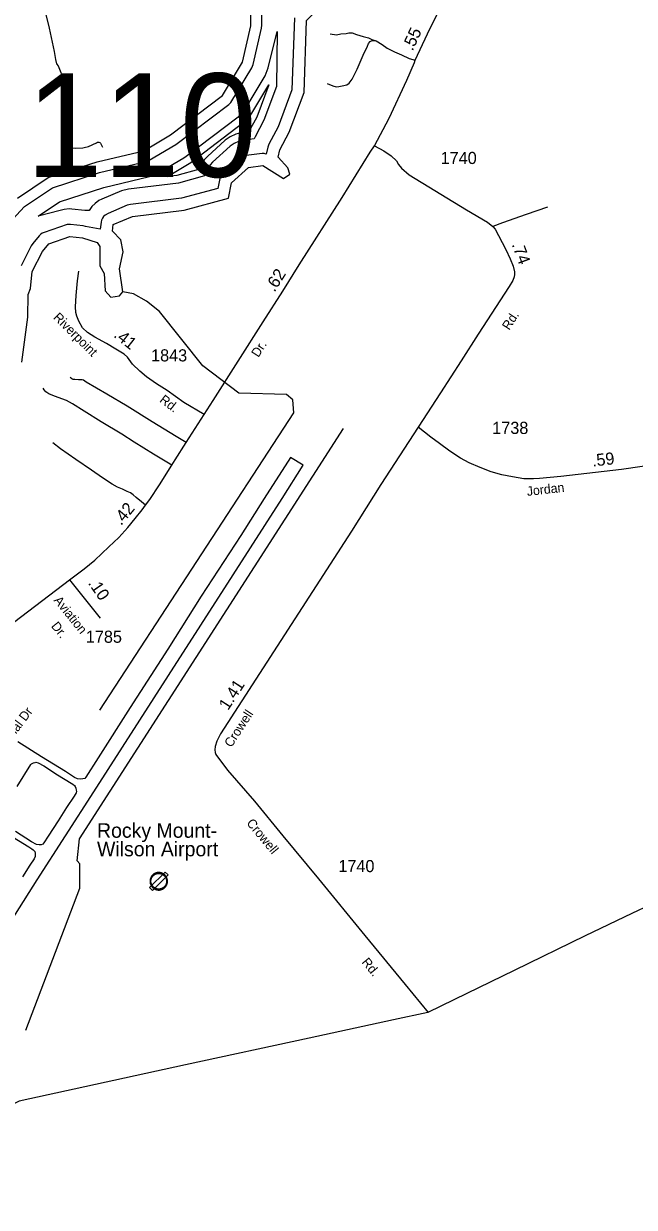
# Model space of a CAD drawing. Extents: x 2220236 to 2384410, y 720751 to 894131.
# Drawn here: x 2326830 to 2333123, y 762781 to 774971 of the extents above; entities that cross this region are included whole.
import ezdxf

# ---------------------------------------------------------------- set-up
doc = ezdxf.new("R2010")
doc.units = 0
for name, color, linetype in [('Exist Aviation Commercial or Municipal Label', 7, 'Continuous'), ('Exist Aviation Commercial or Municipal Perimeter Paved', 7, 'Continuous'), ('Exist Aviation Field Marked Auxiliary CELL', 7, 'Continuous'), ('Exist Boundary Political CountyLine', 7, 'Continuous'), ('Exist Hydrographic Buffer Line', 7, 'Continuous'), ('Exist Hydrographic Lake Shore', 7, 'Continuous'), ('Exist Hydrographic Misc Water Feature', 7, 'Continuous'), ('Exist Road Non-System Type 51', 7, 'Continuous'), ('Exist Road Non-System Type 51 Label', 7, 'Continuous'), ('Exist Road Primary NC Attributed', 7, 'Continuous'), ('Exist Road Primary NC Label', 7, 'Continuous'), ('Exist Road Primary NC Service Mileage Hundredths English Label', 7, 'Continuous'), ('Exist Road Secondary Mileage Hundredths English Label', 7, 'Continuous'), ('Exist Road Secondary Structure Standard Bridge Number Label', 7, 'Continuous'), ('Exist Road Secondary Type 41 Attributed', 7, 'Continuous'), ('Exist Road Secondary Type 51 Attributed', 7, 'Continuous'), ('Exist Road Secondary Type 51 Label', 7, 'Continuous'), ('Exist Road Secondary Type 51 Number Label', 7, 'Continuous')]:
    doc.layers.add(name, color=color, linetype=linetype)

msp = doc.modelspace()

# ---------------------------------------------------------------- linework, layer by layer
at = {"layer": 'Exist Aviation Commercial or Municipal Perimeter Paved'}
for points in [[(2326477, 765382), (2326970, 766153), (2327554, 767059), (2328323, 768257), (2328989, 769296), (2329493, 770081), (2329711, 770425), (2329580, 770505), (2329307, 770081), (2329069, 769700), (2328660, 769076), (2328314, 768529), (2327929, 767927), (2327597, 767409), (2327471, 767212), (2327459, 767198), (2327439, 767194), (2327415, 767192), (2327385, 767195), (2327353, 767209), (2327260, 767268), (2327013, 767421), (2326769, 767575)], [(2326764, 767115), (2326904, 767340), (2326911, 767348), (2326919, 767352), (2326933, 767360), (2326947, 767363), (2326957, 767365), (2326979, 767359), (2327038, 767327), (2327180, 767235), (2327319, 767151), (2327337, 767139), (2327354, 767125), (2327360, 767115), (2327366, 767099), (2327372, 767077), (2327376, 767065), (2327370, 767051), (2327349, 767017), (2327272, 766898), (2327184, 766761), (2327083, 766602), (2327038, 766534), (2327028, 766522), (2327012, 766514), (2326990, 766513), (2326962, 766519), (2326910, 766546), (2326747, 766651)], [(2326669, 766624), (2326883, 766494), (2326913, 766473), (2326929, 766463), (2326945, 766447), (2326947, 766429), (2326949, 766411), (2326948, 766393), (2326938, 766371), (2326893, 766306), (2326818, 766184)]]:
    msp.add_lwpolyline(points, dxfattribs=at)
at = {"layer": 'Exist Aviation Field Marked Auxiliary CELL'}
for points in [[(2328318, 766204), (2328287, 766234), (2328127, 766074), (2328157, 766044)], [(2328179, 766060), (2328183, 766058), (2328185, 766058), (2328186, 766057), (2328189, 766056), (2328189, 766056), (2328190, 766055), (2328192, 766055), (2328193, 766054), (2328196, 766053), (2328197, 766053), (2328199, 766052), (2328202, 766052), (2328202, 766051), (2328204, 766051), (2328206, 766051), (2328206, 766051), (2328207, 766051), (2328208, 766050), (2328211, 766050), (2328214, 766050), (2328217, 766049), (2328220, 766049), (2328221, 766049), (2328223, 766049), (2328226, 766049), (2328229, 766049), (2328232, 766050), (2328236, 766050), (2328238, 766051), (2328240, 766051), (2328240, 766051), (2328241, 766051), (2328242, 766051), (2328244, 766052), (2328245, 766052), (2328247, 766053), (2328249, 766053), (2328250, 766054), (2328254, 766055), (2328258, 766057), (2328260, 766058), (2328263, 766059), (2328265, 766060), (2328267, 766061), (2328270, 766063), (2328272, 766064), (2328275, 766066), (2328277, 766068), (2328278, 766069), (2328279, 766069), (2328279, 766070), (2328281, 766071), (2328284, 766074), (2328286, 766076), (2328287, 766077), (2328289, 766079), (2328291, 766081), (2328293, 766083), (2328295, 766086), (2328296, 766088), (2328298, 766090), (2328299, 766093), (2328300, 766094), (2328301, 766096), (2328302, 766098), (2328303, 766100), (2328304, 766101), (2328305, 766103), (2328306, 766107), (2328307, 766108), (2328307, 766110), (2328308, 766112), (2328308, 766113), (2328309, 766114), (2328309, 766116), (2328310, 766118), (2328310, 766120), (2328311, 766124), (2328311, 766125), (2328311, 766128), (2328312, 766130), (2328312, 766131), (2328312, 766134), (2328312, 766138), (2328312, 766141), (2328312, 766144), (2328312, 766147), (2328312, 766148), (2328311, 766150), (2328311, 766151), (2328311, 766153), (2328311, 766154), (2328310, 766157), (2328310, 766158), (2328310, 766159), (2328310, 766160), (2328309, 766162), (2328308, 766164), (2328308, 766167), (2328307, 766168), (2328307, 766169), (2328306, 766172), (2328305, 766174), (2328304, 766176), (2328303, 766179), (2328302, 766181), (2328301, 766183), (2328300, 766184), (2328299, 766185), (2328298, 766187), (2328297, 766189), (2328296, 766191), (2328294, 766193), (2328293, 766195), (2328291, 766197), (2328289, 766199), (2328288, 766201), (2328286, 766203), (2328285, 766203), (2328284, 766204), (2328283, 766205), (2328281, 766207), (2328279, 766209), (2328277, 766210), (2328275, 766212), (2328275, 766212), (2328274, 766212), (2328273, 766213), (2328272, 766214), (2328270, 766215), (2328269, 766216), (2328267, 766217), (2328264, 766219), (2328262, 766220), (2328261, 766220), (2328259, 766221), (2328257, 766222), (2328254, 766223), (2328252, 766224), (2328250, 766224), (2328249, 766225), (2328247, 766225), (2328245, 766226), (2328244, 766226), (2328242, 766227), (2328239, 766227), (2328237, 766228), (2328235, 766228), (2328231, 766228), (2328231, 766229), (2328229, 766229), (2328226, 766229), (2328226, 766229), (2328221, 766229), (2328218, 766229), (2328216, 766229), (2328212, 766228), (2328212, 766228), (2328210, 766228), (2328208, 766228), (2328207, 766228), (2328206, 766227), (2328203, 766227), (2328202, 766227), (2328201, 766226), (2328198, 766225), (2328195, 766225), (2328193, 766224), (2328193, 766224), (2328190, 766223), (2328189, 766222), (2328188, 766222), (2328185, 766221), (2328184, 766220), (2328180, 766219), (2328179, 766218), (2328176, 766216), (2328174, 766215), (2328173, 766214), (2328171, 766213), (2328169, 766211), (2328168, 766210), (2328165, 766208), (2328164, 766208), (2328163, 766206), (2328161, 766205), (2328161, 766205), (2328160, 766204), (2328158, 766202), (2328156, 766200), (2328155, 766199), (2328153, 766196), (2328151, 766194), (2328149, 766191), (2328149, 766191), (2328148, 766190), (2328148, 766189), (2328147, 766189), (2328146, 766187), (2328144, 766183), (2328144, 766183), (2328144, 766182), (2328143, 766181), (2328142, 766179), (2328141, 766177), (2328139, 766174), (2328138, 766169), (2328137, 766167), (2328136, 766165), (2328136, 766164), (2328136, 766163), (2328135, 766161), (2328135, 766160), (2328134, 766157), (2328134, 766155), (2328134, 766154), (2328133, 766152), (2328133, 766151), (2328133, 766151), (2328133, 766149), (2328133, 766146), (2328133, 766145), (2328133, 766145), (2328133, 766142), (2328133, 766141), (2328133, 766139), (2328133, 766137), (2328133, 766135), (2328133, 766133), (2328133, 766132), (2328133, 766130), (2328133, 766128), (2328133, 766126), (2328134, 766125), (2328134, 766122), (2328135, 766120), (2328135, 766117), (2328136, 766114), (2328137, 766112), (2328138, 766110), (2328138, 766109), (2328139, 766107), (2328140, 766104), (2328141, 766100), (2328143, 766098), (2328143, 766097), (2328144, 766096), (2328145, 766094), (2328145, 766094), (2328146, 766092), (2328147, 766089), (2328149, 766088), (2328149, 766087), (2328150, 766085), (2328151, 766085), (2328151, 766084), (2328152, 766083), (2328153, 766083), (2328153, 766082), (2328154, 766081), (2328154, 766080), (2328155, 766079), (2328157, 766078), (2328157, 766077), (2328159, 766076), (2328160, 766074), (2328161, 766074), (2328162, 766073), (2328164, 766071), (2328164, 766070), (2328167, 766069), (2328168, 766068), (2328168, 766067), (2328171, 766066), (2328173, 766064), (2328176, 766062)], [(2328184, 766068), (2328181, 766070), (2328178, 766072), (2328176, 766073), (2328174, 766074), (2328173, 766075), (2328172, 766076), (2328170, 766077), (2328170, 766078), (2328168, 766079), (2328167, 766080), (2328166, 766081), (2328165, 766082), (2328164, 766083), (2328163, 766084), (2328162, 766085), (2328161, 766086), (2328161, 766087), (2328160, 766087), (2328159, 766088), (2328159, 766089), (2328158, 766089), (2328158, 766090), (2328157, 766091), (2328156, 766092), (2328156, 766093), (2328155, 766094), (2328154, 766096), (2328153, 766098), (2328152, 766099), (2328151, 766100), (2328151, 766101), (2328151, 766102), (2328149, 766104), (2328148, 766107), (2328147, 766110), (2328146, 766112), (2328146, 766112), (2328145, 766115), (2328145, 766117), (2328144, 766119), (2328143, 766122), (2328143, 766124), (2328142, 766127), (2328142, 766128), (2328142, 766129), (2328142, 766131), (2328142, 766133), (2328142, 766133), (2328142, 766135), (2328141, 766138), (2328141, 766139), (2328141, 766141), (2328141, 766142), (2328142, 766144), (2328142, 766145), (2328142, 766146), (2328142, 766148), (2328142, 766149), (2328142, 766150), (2328142, 766151), (2328143, 766153), (2328143, 766154), (2328143, 766155), (2328144, 766158), (2328144, 766158), (2328144, 766160), (2328145, 766161), (2328145, 766162), (2328145, 766164), (2328146, 766166), (2328148, 766170), (2328149, 766174), (2328150, 766175), (2328151, 766177), (2328151, 766178), (2328152, 766179), (2328152, 766179), (2328154, 766182), (2328155, 766184), (2328155, 766184), (2328156, 766185), (2328156, 766186), (2328156, 766186), (2328158, 766188), (2328160, 766191), (2328162, 766193), (2328163, 766194), (2328164, 766195), (2328166, 766197), (2328167, 766198), (2328168, 766199), (2328169, 766200), (2328170, 766201), (2328171, 766201), (2328173, 766203), (2328174, 766204), (2328176, 766206), (2328177, 766206), (2328179, 766208), (2328181, 766209), (2328183, 766210), (2328185, 766211), (2328187, 766212), (2328189, 766213), (2328191, 766214), (2328192, 766214), (2328193, 766214), (2328196, 766216), (2328196, 766216), (2328198, 766216), (2328200, 766217), (2328203, 766218), (2328204, 766218), (2328205, 766218), (2328208, 766219), (2328209, 766219), (2328210, 766219), (2328211, 766219), (2328213, 766219), (2328213, 766219), (2328217, 766220), (2328218, 766220), (2328221, 766220), (2328225, 766220), (2328226, 766220), (2328228, 766220), (2328230, 766220), (2328230, 766220), (2328234, 766219), (2328236, 766219), (2328238, 766219), (2328240, 766218), (2328242, 766218), (2328242, 766217), (2328244, 766217), (2328247, 766216), (2328248, 766216), (2328249, 766215), (2328251, 766215), (2328253, 766214), (2328256, 766213), (2328258, 766212), (2328258, 766212), (2328260, 766211), (2328263, 766209), (2328264, 766208), (2328266, 766207), (2328267, 766207), (2328268, 766206), (2328269, 766205), (2328269, 766205), (2328270, 766204), (2328272, 766203), (2328273, 766202), (2328275, 766200), (2328277, 766199), (2328278, 766197), (2328279, 766197), (2328280, 766196), (2328281, 766195), (2328283, 766193), (2328284, 766191), (2328286, 766190), (2328287, 766188), (2328288, 766186), (2328290, 766184), (2328291, 766182), (2328292, 766180), (2328292, 766180), (2328293, 766179), (2328294, 766177), (2328295, 766175), (2328296, 766173), (2328297, 766170), (2328298, 766168), (2328299, 766166), (2328299, 766165), (2328299, 766164), (2328300, 766162), (2328300, 766160), (2328301, 766158), (2328301, 766157), (2328301, 766156), (2328302, 766155), (2328302, 766153), (2328302, 766152), (2328302, 766150), (2328303, 766149), (2328303, 766148), (2328303, 766146), (2328303, 766144), (2328303, 766141), (2328303, 766138), (2328303, 766135), (2328303, 766132), (2328303, 766130), (2328303, 766129), (2328302, 766127), (2328302, 766126), (2328301, 766122), (2328301, 766120), (2328300, 766118), (2328300, 766117), (2328300, 766116), (2328299, 766115), (2328299, 766113), (2328298, 766111), (2328298, 766110), (2328297, 766107), (2328296, 766105), (2328295, 766104), (2328294, 766102), (2328293, 766100), (2328292, 766098), (2328292, 766097), (2328290, 766095), (2328289, 766093), (2328287, 766091), (2328286, 766089), (2328284, 766087), (2328283, 766085), (2328281, 766083), (2328279, 766082), (2328278, 766080), (2328275, 766078), (2328274, 766077), (2328273, 766076), (2328273, 766076), (2328272, 766075), (2328270, 766073), (2328267, 766072), (2328265, 766070), (2328263, 766069), (2328261, 766068), (2328259, 766067), (2328256, 766066), (2328254, 766065), (2328251, 766063), (2328247, 766062), (2328246, 766062), (2328245, 766061), (2328242, 766061), (2328241, 766060), (2328240, 766060), (2328239, 766060), (2328238, 766060), (2328238, 766060), (2328237, 766059), (2328234, 766059), (2328231, 766059), (2328228, 766058), (2328225, 766058), (2328223, 766058), (2328221, 766058), (2328220, 766058), (2328217, 766058), (2328214, 766059), (2328212, 766059), (2328210, 766059), (2328209, 766059), (2328208, 766059), (2328207, 766060), (2328206, 766060), (2328204, 766060), (2328204, 766060), (2328201, 766061), (2328200, 766061), (2328198, 766062), (2328196, 766063), (2328195, 766063), (2328193, 766064), (2328192, 766064), (2328192, 766064), (2328189, 766065), (2328188, 766066), (2328187, 766066)]]:
    msp.add_lwpolyline(points, close=True, dxfattribs=at)
at = {"layer": 'Exist Boundary Political CountyLine'}
msp.add_lwpolyline([(2333476, 765987), (2333097, 765808), (2332618, 765577), (2331884, 765219), (2331397, 764984), (2330995, 764787), (2330642, 764712), (2329773, 764522), (2328498, 764247), (2327461, 764022), (2326785, 763875), (2326483, 763723), (2325606, 763278), (2324918, 762929), (2323369, 762135)], dxfattribs=at)
at = {"layer": 'Exist Hydrographic Buffer Line'}
for points in [[(2326678, 772914), (2326839, 773087), (2327128, 773282), (2327613, 773437), (2328091, 773551), (2328124, 773565), (2328397, 773727), (2328945, 774140), (2328965, 774159), (2329181, 774518), (2329195, 774552), (2329282, 774926), (2329285, 774955), (2329283, 775106)], [(2329621, 775031), (2329595, 774291), (2329451, 773910), (2329356, 773732), (2329345, 773701), (2329329, 773628), (2329310, 773633), (2329289, 773634), (2329124, 773614), (2329098, 773608), (2329079, 773599), (2329062, 773587), (2328885, 773426), (2328862, 773397), (2328853, 773378), (2328831, 773275), (2328455, 773173), (2327930, 773110), (2327898, 773101), (2327700, 773017), (2327669, 772999), (2327654, 772984), (2327642, 772967), (2327633, 772948), (2327628, 772928), (2327619, 772855), (2327466, 772884), (2327444, 772889), (2327311, 772903), (2327277, 772902), (2327043, 772822), (2327022, 772813), (2327005, 772801), (2326990, 772786), (2326924, 772708), (2326909, 772685), (2326803, 772478)], [(2326980, 772989), (2327199, 773137), (2327656, 773283), (2328128, 773396), (2328206, 773427), (2328479, 773589), (2328505, 773607), (2329042, 774013), (2329088, 774056), (2329113, 774092), (2329318, 774435), (2329351, 774516), (2329443, 774890), (2329436, 774323), (2329305, 773976), (2329215, 773807), (2329207, 773786), (2329103, 773773), (2329043, 773758), (2328999, 773738), (2328959, 773710), (2328777, 773544), (2328751, 773517), (2328724, 773477), (2328703, 773433), (2328695, 773404), (2328424, 773330), (2327912, 773268), (2327837, 773249), (2327637, 773165), (2327606, 773149), (2327566, 773121), (2327532, 773087), (2327504, 773047), (2327461, 773048), (2327328, 773062), (2327298, 773063), (2327249, 773059), (2327207, 773048), (2326980, 772989)], [(2328312, 773397), (2328520, 773521), (2328553, 773543), (2329090, 773949), (2329149, 774005), (2329182, 774051), (2329357, 774343), (2329232, 774009), (2329152, 773860), (2329093, 773852), (2329016, 773834), (2328959, 773807), (2328908, 773771), (2328723, 773603), (2328690, 773569), (2328654, 773517), (2328632, 773470), (2328409, 773409), (2328312, 773397)]]:
    msp.add_lwpolyline(points, dxfattribs=at)
at = {"layer": 'Exist Hydrographic Lake Shore'}
for points in [[(2327852, 772210), (2327816, 772445), (2327856, 772621), (2327830, 772744), (2327745, 772836), (2327753, 772902), (2327952, 772985), (2328485, 773050), (2328941, 773174), (2328973, 773332), (2329146, 773490), (2329296, 773510), (2329506, 773377), (2329572, 773422), (2329554, 773487), (2329453, 773595), (2329469, 773671), (2329567, 773855), (2329721, 774262), (2329746, 775005), (2329820, 775080), (2329920, 775123), (2329911, 775199), (2329820, 775287)], [(2326767, 773173), (2327082, 773386), (2327588, 773548), (2328070, 773663), (2328343, 773825), (2328880, 774231), (2329085, 774574), (2329172, 774949), (2329170, 775099)], [(2326810, 771485), (2326872, 771950), (2326878, 772183), (2326902, 772244), (2326917, 772418), (2327023, 772626), (2327089, 772704), (2327305, 772779), (2327438, 772764), (2327589, 772718), (2327614, 772676), (2327616, 772476), (2327659, 772399), (2327669, 772219), (2327728, 772153), (2327819, 772169), (2327852, 772210)]]:
    msp.add_lwpolyline(points, dxfattribs=at)
at = {"layer": 'Exist Hydrographic Misc Water Feature'}
for points in [[(2329046, 771166), (2328677, 771446), (2328229, 772006), (2328095, 772115), (2327961, 772188), (2327852, 772210)], [(2327616, 767901), (2329615, 770963), (2329605, 771097), (2329538, 771153), (2329046, 771166)], [(2326851, 764604), (2327410, 766068), (2327408, 766317), (2327382, 766349), (2327405, 766576), (2330125, 770803)]]:
    msp.add_lwpolyline(points, dxfattribs=at)
at = {"layer": 'Exist Road Non-System Type 51'}
for points in [[(2327019, 775223), (2327092, 774924), (2327123, 774781), (2327146, 774685), (2327159, 774603), (2327170, 774559), (2327184, 774536), (2327213, 774468), (2327219, 774440), (2327226, 774336), (2327234, 774174), (2327266, 773821), (2327256, 773753), (2327259, 773731), (2327263, 773715), (2327273, 773703), (2327289, 773693), (2327361, 773688), (2327441, 773693), (2327453, 773697), (2327497, 773705), (2327582, 773744), (2327592, 773750), (2327604, 773751), (2327614, 773747), (2327622, 773739), (2327641, 773699)], [(2329990, 774866), (2330054, 774858), (2330098, 774866), (2330155, 774871), (2330182, 774878), (2330214, 774876), (2330261, 774861), (2330330, 774839), (2330382, 774824), (2330419, 774807), (2330461, 774794)], [(2329958, 774355), (2330017, 774330), (2330051, 774321), (2330078, 774325), (2330113, 774330), (2330160, 774343), (2330184, 774360), (2330217, 774399), (2330266, 774503), (2330328, 774646), (2330372, 774740), (2330384, 774767), (2330401, 774789), (2330416, 774794), (2330429, 774799), (2330461, 774794)], [(2330461, 774794), (2330525, 774757), (2330577, 774720), (2330653, 774683), (2330725, 774651), (2330801, 774614), (2330866, 774596)], [(2332227, 773081), (2332008, 773006), (2331765, 772920), (2331666, 772883)], [(2328505, 770657), (2328401, 770718), (2328155, 770871), (2327895, 771031), (2327686, 771155), (2327474, 771279), (2327447, 771299), (2327433, 771302), (2327395, 771304), (2327358, 771305), (2327341, 771307), (2327325, 771314), (2327308, 771326)], [(2328357, 770424), (2328304, 770456), (2328167, 770537), (2327970, 770660), (2327840, 770742), (2327630, 770870), (2327455, 770981), (2327334, 771057), (2327270, 771090), (2327187, 771123), (2327129, 771142), (2327090, 771159), (2327057, 771181), (2327041, 771201), (2327032, 771216)], [(2328087, 770014), (2328046, 770047), (2327989, 770093), (2327959, 770120), (2327930, 770139), (2327897, 770153), (2327849, 770176), (2327797, 770198), (2327741, 770230), (2327641, 770295), (2327530, 770373), (2327369, 770484), (2327211, 770594), (2327131, 770656)]]:
    msp.add_lwpolyline(points, dxfattribs=at)
at = {"layer": 'Exist Road Primary NC Attributed'}
for points in [[(2330445, 773713), (2330598, 773997), (2330778, 774388), (2330856, 774573), (2330866, 774596), (2330991, 774866), (2331210, 775318), (2331222, 775339), (2331340, 775538), (2331436, 775687), (2331458, 775709), (2331489, 775759), (2331528, 775812), (2331570, 775858), (2331596, 775896), (2331631, 775943), (2331692, 776011), (2331720, 776042), (2331800, 776115), (2331904, 776214)], [(2328690, 770945), (2328784, 771092), (2329297, 771902), (2329500, 772218), (2329669, 772487), (2330111, 773180), (2330402, 773647), (2330445, 773713)], [(2327301, 769245), (2327452, 769357), (2327563, 769446), (2327707, 769582), (2327810, 769681), (2327905, 769784), (2327980, 769874), (2328051, 769965), (2328087, 770014), (2328130, 770072), (2328230, 770223), (2328357, 770424), (2328391, 770478), (2328505, 770657), (2328690, 770945)], [(2325035, 766808), (2325198, 767008), (2325598, 767510), (2325721, 767661), (2326123, 768163), (2326216, 768276), (2326411, 768502), (2326494, 768589), (2326651, 768735), (2326740, 768814), (2327301, 769245)]]:
    msp.add_lwpolyline(points, dxfattribs=at)
at = {"layer": 'Exist Road Secondary Type 41 Attributed'}
msp.add_line((2327301, 769245), (2327619, 768849), dxfattribs=at)
at = {"layer": 'Exist Road Secondary Type 51 Attributed'}
for points in [[(2330445, 773713), (2330540, 773660), (2330618, 773609), (2330671, 773560), (2330693, 773522), (2330724, 773482), (2330802, 773413), (2331392, 773054), (2331609, 772926), (2331666, 772883), (2331690, 772855), (2331725, 772791), (2331800, 772644), (2331845, 772551), (2331874, 772473), (2331889, 772417), (2331889, 772389), (2331885, 772365), (2331870, 772325), (2331832, 772263), (2331514, 771775), (2331339, 771500), (2331126, 771170), (2330897, 770816)], [(2328690, 770945), (2328482, 771069), (2328308, 771194), (2328199, 771261), (2328095, 771334), (2328026, 771393), (2327950, 771466), (2327899, 771535), (2327866, 771568), (2327780, 771620), (2327683, 771679), (2327565, 771742), (2327487, 771792), (2327437, 771840), (2327400, 771906), (2327378, 771959), (2327369, 771997), (2327364, 772056), (2327371, 772171), (2327386, 772322), (2327399, 772424)], [(2330897, 770816), (2330511, 770226), (2330208, 769745), (2329262, 768279), (2328859, 767659), (2328820, 767581), (2328803, 767528), (2328799, 767494), (2328805, 767465), (2328811, 767445), (2328932, 767283), (2329208, 766965), (2329502, 766606), (2329869, 766164), (2330347, 765580), (2330762, 765077), (2330997, 764788)], [(2333869, 770476), (2333425, 770429), (2333204, 770411), (2332990, 770380), (2332365, 770309), (2332145, 770287), (2332083, 770284), (2331985, 770285), (2331867, 770304), (2331759, 770325), (2331647, 770356), (2331534, 770399), (2331422, 770447), (2331331, 770496), (2331223, 770569), (2331114, 770648), (2331027, 770713), (2330897, 770816)]]:
    msp.add_lwpolyline(points, dxfattribs=at)

# ---------------------------------------------------------------- texts
at = {"layer": 'Exist Aviation Commercial or Municipal Label'}
for s, p in [('Rocky Mount-', (2327586, 766587)), ('Wilson Airport', (2327586, 766396))]:
    msp.add_text(s, height=150, dxfattribs=at).set_placement(p)
at = {"layer": 'Exist Road Non-System Type 51 Label'}
msp.add_text('Air Terminal Dr', height=95, rotation=53.3164, dxfattribs=at).set_placement((2326419, 767203))
at = {"layer": 'Exist Road Primary NC Label'}
msp.add_text('Dr.', height=95, rotation=57.627, dxfattribs=at).set_placement((2329249, 771528))
at = {"layer": 'Exist Road Primary NC Service Mileage Hundredths English Label'}
for s, rotation, p in [('.55', 65.3397, (2330838, 774683)), ('.62', 57.9375, (2329415, 772200)), ('.42', 50.3372, (2327834, 769796))]:
    msp.add_text(s, height=125, rotation=rotation, dxfattribs=at).set_placement(p)
at = {"layer": 'Exist Road Secondary Mileage Hundredths English Label'}
for s, rotation, p in [('.74', 290.337, (2331858, 772697)), ('.41', 321.8168, (2327749, 771750)), ('.59', 6.4551, (2332693, 770409)), ('.10', 304.7415, (2327489, 769209)), ('1.41', 56.963, (2328936, 767892))]:
    msp.add_text(s, height=125, rotation=rotation, dxfattribs=at).set_placement(p)
at = {"layer": 'Exist Road Secondary Structure Standard Bridge Number Label'}
msp.add_text('110', height=1066.3, dxfattribs=at).set_placement((2326853, 773393))
at = {"layer": 'Exist Road Secondary Type 51 Label'}
for s, rotation, p in [('Riverpoint', 315.1503, (2327129, 771939)), ('Rd.', 57.2535, (2331833, 771808)), ('Rd.', 322.4531, (2328223, 771082)), ('Jordan', 6.4551, (2332020, 770107)), ('Aviation', 308.7374, (2327135, 769030)), ('Dr.', 308.7374, (2327108, 768765)), ('Crowell', 56.963, (2328970, 767510)), ('Crowell', 309.6231, (2329121, 766736)), ('Rd.', 309.5268, (2330308, 765303))]:
    msp.add_text(s, height=95, rotation=rotation, dxfattribs=at).set_placement(p)
at = {"layer": 'Exist Road Secondary Type 51 Number Label'}
for s, p in [('1740', (2331127, 773526)), ('1843', (2328143, 771493)), ('1738', (2331659, 770746)), ('1785', (2327471, 768595)), ('1740', (2330073, 766233))]:
    msp.add_text(s, height=125, dxfattribs=at).set_placement(p)

doc.saveas('drawing.dxf')
